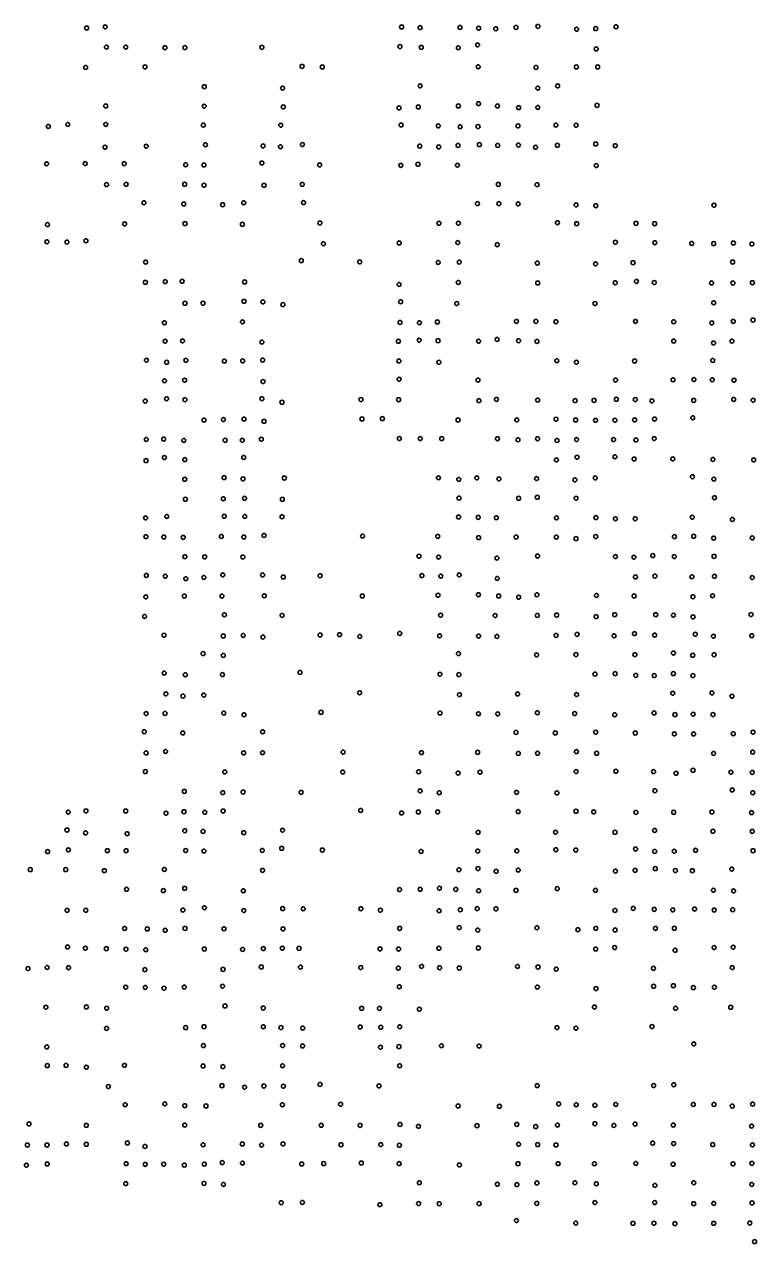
# Model space of a CAD drawing. Extents: x 20503438 to 20508873, y 7964251 to 7984667.
# Drawn here: x 20505338 to 20505706, y 7969612 to 7970224 of the extents above; entities that cross this region are included whole.
import ezdxf

# ---------------------------------------------------------------- set-up
doc = ezdxf.new("R2010")
doc.units = 0
doc.layers.add('SurSurveyPoints', color=7, linetype='Continuous')

msp = doc.modelspace()

# ---------------------------------------------------------------- linework, layer by layer
at = {"layer": 'SurSurveyPoints'}
for centre in [(20505368.88, 7970222.22), (20505378.21, 7970222.81), (20505527.23, 7970222.77), (20505536.54, 7970222.42), (20505556.61, 7970222.51), (20505565.96, 7970222.13), (20505574.57, 7970221.89), (20505584.73, 7970222.52), (20505595.75, 7970223.06), (20505615.19, 7970221.63), (20505624.82, 7970221.93), (20505634.99, 7970222.85), (20505378.85, 7970212.62), (20505388.58, 7970212.62), (20505408.2, 7970212.33), (20505418.26, 7970212.37), (20505456.99, 7970212.5), (20505526.41, 7970212.9), (20505537.14, 7970212.5), (20505555.69, 7970212.28), (20505565.41, 7970213.77), (20505625.05, 7970211.72), (20505477.17, 7970202.97), (20505368.39, 7970202.4), (20505398.22, 7970202.71), (20505487.34, 7970202.65), (20505565.74, 7970202.74), (20505594.8, 7970202.43), (20505615.08, 7970202.65), (20505625.8, 7970202.68), (20505428.04, 7970192.73), (20505467.39, 7970192.02), (20505536.56, 7970193.17), (20505595.71, 7970192.03), (20505605.68, 7970193.16), (20505378.49, 7970183.06), (20505427.98, 7970182.94), (20505467.75, 7970182.59), (20505525.95, 7970182.12), (20505535.64, 7970182.57), (20505555.76, 7970183.07), (20505565.89, 7970184.22), (20505575.42, 7970183.07), (20505586.05, 7970182.21), (20505595.69, 7970182.32), (20505625.48, 7970183.38), (20505349.59, 7970172.77), (20505359.4, 7970173.77), (20505378.52, 7970173.8), (20505427.55, 7970173.46), (20505466.48, 7970173.41), (20505526.98, 7970173.52), (20505545.64, 7970173.06), (20505556.67, 7970172.61), (20505565.65, 7970172.72), (20505585.71, 7970173.06), (20505604.79, 7970173.45), (20505614.95, 7970173.38), (20505378.11, 7970162.35), (20505398.83, 7970162.86), (20505428.6, 7970163.57), (20505457.59, 7970163.02), (20505466.34, 7970162.58), (20505477.37, 7970163.68), (20505536.32, 7970162.88), (20505545.89, 7970162.51), (20505555.61, 7970163.21), (20505566.34, 7970163.64), (20505575.54, 7970163.21), (20505585.96, 7970163.41), (20505594.59, 7970162.3), (20505605.54, 7970163.31), (20505624.82, 7970163.99), (20505634.62, 7970163.09), (20505348.73, 7970154), (20505368.14, 7970154.12), (20505387.79, 7970154.06), (20505456.96, 7970154.41), (20505418.66, 7970153.53), (20505427.8, 7970153.44), (20505486.02, 7970153.46), (20505526.84, 7970153.23), (20505535.44, 7970153.76), (20505555.3, 7970153.28), (20505625.09, 7970153.12), (20505378.9, 7970143.55), (20505388.71, 7970143.7), (20505418.16, 7970143.72), (20505427.87, 7970143.26), (20505458.07, 7970143.19), (20505477.28, 7970143.67), (20505575.85, 7970143.69), (20505595.34, 7970143.53), (20505397.67, 7970134.43), (20505417.74, 7970133.8), (20505437.25, 7970133.46), (20505447.86, 7970134.44), (20505477.93, 7970134.5), (20505565.35, 7970134), (20505576.12, 7970134), (20505585.83, 7970133.86), (20505614.98, 7970133.39), (20505624.87, 7970132.95), (20505684.25, 7970133.19), (20505349.16, 7970123.45), (20505387.98, 7970123.82), (20505418.34, 7970123.93), (20505447.17, 7970123.62), (20505486.13, 7970124.29), (20505545.95, 7970124.11), (20505555.76, 7970124.15), (20505605.58, 7970124.4), (20505615.27, 7970123.9), (20505645.09, 7970124.08), (20505654.43, 7970123.9), (20505348.91, 7970114.82), (20505358.96, 7970114.66), (20505368.52, 7970115.32), (20505487.92, 7970113.82), (20505526.02, 7970114.24), (20505555.49, 7970114.43), (20505575.29, 7970113.36), (20505634.7, 7970114.61), (20505654.54, 7970114.38), (20505673.09, 7970113.99), (20505684.12, 7970113.92), (20505694.03, 7970114.19), (20505703.31, 7970113.72), (20505476.79, 7970105.38), (20505398.54, 7970104.6), (20505506.18, 7970104.75), (20505545.62, 7970104.44), (20505556.2, 7970104.61), (20505595.45, 7970104.13), (20505624.73, 7970103.74), (20505643.57, 7970104.32), (20505693.66, 7970104.66), (20505398.4, 7970094.46), (20505408.37, 7970094.83), (20505416.88, 7970094.97), (20505448.32, 7970094.66), (20505525.98, 7970093.4), (20505555.73, 7970094.41), (20505595.67, 7970094.16), (20505634.64, 7970094.26), (20505645.28, 7970094.93), (20505654.26, 7970094.33), (20505683.05, 7970094.16), (20505693.8, 7970094.09), (20505703.57, 7970094.27), (20505418.32, 7970083.94), (20505427.4, 7970083.95), (20505447.96, 7970084.91), (20505457.5, 7970084.62), (20505467.55, 7970083.27), (20505526.72, 7970084.67), (20505554.96, 7970083.78), (20505624.45, 7970083.82), (20505684.15, 7970084.17), (20505447.22, 7970074.61), (20505545.22, 7970074.54), (20505584.99, 7970074.86), (20505594.75, 7970074.86), (20505604.78, 7970074.68), (20505644.82, 7970074.83), (20505664.02, 7970074.65), (20505693.95, 7970074.84), (20505703.89, 7970075.52), (20505407.97, 7970074.14), (20505526.43, 7970074.28), (20505536.18, 7970074.13), (20505683.16, 7970074.1), (20505408.35, 7970064.87), (20505417.09, 7970065.06), (20505456.97, 7970064.4), (20505525.59, 7970064.85), (20505536.06, 7970065.38), (20505545.54, 7970065.13), (20505565.92, 7970064.9), (20505575.24, 7970065.74), (20505586.03, 7970065.13), (20505595.29, 7970064.78), (20505664.02, 7970064.91), (20505684.04, 7970063.98), (20505693.26, 7970064.94), (20505398.95, 7970055.34), (20505409.08, 7970054.3), (20505418.78, 7970055.27), (20505438.13, 7970054.86), (20505447.32, 7970055), (20505457.38, 7970055.39), (20505525.84, 7970054.97), (20505545.98, 7970054.28), (20505605.26, 7970055.05), (20505615.11, 7970054.32), (20505644.38, 7970054.91), (20505683.67, 7970055.22), (20505408.05, 7970045), (20505418.14, 7970045.3), (20505457.56, 7970044.61), (20505526, 7970045.78), (20505565.61, 7970045.31), (20505634.81, 7970045.34), (20505663.7, 7970045.5), (20505674.19, 7970045.63), (20505683.4, 7970045.52), (20505694.35, 7970045.29), (20505398.34, 7970034.79), (20505409.06, 7970035.96), (20505418.28, 7970035.5), (20505456.97, 7970035.99), (20505467.09, 7970034.2), (20505506.84, 7970035.55), (20505525.73, 7970035.48), (20505566.08, 7970035.03), (20505574.91, 7970035.67), (20505595.61, 7970035.27), (20505614.47, 7970035.04), (20505623.99, 7970035.15), (20505635.18, 7970035.69), (20505644.71, 7970035.56), (20505653.04, 7970034.92), (20505674.08, 7970035.14), (20505694.2, 7970035.61), (20505703.95, 7970035.25), (20505437.64, 7970025.54), (20505448, 7970025.72), (20505507.28, 7970025.81), (20505517.56, 7970025.98), (20505585.15, 7970025.34), (20505604.85, 7970025.69), (20505614.71, 7970025.32), (20505644.38, 7970025.35), (20505654.4, 7970025.77), (20505673.62, 7970026.39), (20505427.91, 7970025.22), (20505458.04, 7970024.62), (20505555.59, 7970025.26), (20505624.72, 7970025.13), (20505634.47, 7970025.17), (20505398.81, 7970015.51), (20505407.6, 7970015.68), (20505417.72, 7970015.02), (20505438.49, 7970015.11), (20505447.09, 7970015.12), (20505456.7, 7970015.66), (20505526.09, 7970015.99), (20505536.6, 7970015.99), (20505547.38, 7970015.95), (20505575.42, 7970015.88), (20505585.73, 7970015.34), (20505595.59, 7970015.89), (20505605.39, 7970015), (20505615.18, 7970015.48), (20505633.79, 7970015.42), (20505644.99, 7970015.26), (20505654.21, 7970015.99), (20505398.72, 7970004.87), (20505407.97, 7970006.44), (20505418.24, 7970005.38), (20505447.83, 7970006.47), (20505605.06, 7970005.25), (20505615.44, 7970006.62), (20505634.44, 7970006.79), (20505644.12, 7970005.7), (20505663.57, 7970005.74), (20505683.73, 7970005.45), (20505704.23, 7970005.28), (20505418.19, 7969995.49), (20505438, 7969996.34), (20505447.49, 7969995.72), (20505468.28, 7969996.14), (20505545.75, 7969996.28), (20505555.98, 7969995.44), (20505565.02, 7969996.21), (20505576.15, 7969995.72), (20505595.07, 7969995.86), (20505614.34, 7969995.23), (20505624.58, 7969996.21), (20505673.43, 7969996.8), (20505684.19, 7969995.59), (20505418.52, 7969985.45), (20505437.59, 7969985.71), (20505448.26, 7969985.95), (20505467.26, 7969985.44), (20505556.05, 7969986.03), (20505586.08, 7969985.97), (20505595.43, 7969986.46), (20505614.98, 7969986), (20505684.52, 7969986.24), (20505409.19, 7969976.83), (20505438.03, 7969976.91), (20505448.4, 7969976.84), (20505467.1, 7969976.67), (20505555.84, 7969976.57), (20505565.74, 7969976.36), (20505673.35, 7969976.46), (20505398.49, 7969976.12), (20505574.85, 7969976.16), (20505605.09, 7969976.11), (20505624.88, 7969976.25), (20505634.76, 7969975.68), (20505644.69, 7969975.7), (20505693.52, 7969975.34), (20505398.64, 7969966.68), (20505407.67, 7969966.5), (20505417.43, 7969966.32), (20505436.6, 7969966.78), (20505447.9, 7969966.48), (20505458.07, 7969967.27), (20505507.58, 7969966.94), (20505545.43, 7969966.84), (20505565.96, 7969966.18), (20505584.79, 7969966.5), (20505605.05, 7969966.45), (20505614.88, 7969965.7), (20505624.82, 7969966.72), (20505664.39, 7969966.71), (20505674.08, 7969966.88), (20505684.09, 7969965.95), (20505703.51, 7969966.05), (20505418.26, 7969956.63), (20505428.22, 7969956.52), (20505447.44, 7969956.46), (20505535.94, 7969956.88), (20505545.78, 7969956.42), (20505575.13, 7969955.9), (20505595.59, 7969956.94), (20505634.76, 7969956.71), (20505644.01, 7969956.37), (20505653.53, 7969957.16), (20505664.3, 7969956.7), (20505684.32, 7969956.79), (20505398.89, 7969947.18), (20505408.4, 7969946.81), (20505427.8, 7969946.18), (20505437.34, 7969947.46), (20505457.33, 7969947.44), (20505467.74, 7969946.38), (20505486.24, 7969947.07), (20505537.42, 7969947.11), (20505546.95, 7969946.84), (20505556.19, 7969947.47), (20505575.29, 7969945.69), (20505644.81, 7969946.45), (20505654.58, 7969946.87), (20505673.17, 7969946.53), (20505684.51, 7969946.76), (20505703.5, 7969946.15), (20505418.74, 7969945.54), (20505398.63, 7969936.44), (20505417.98, 7969936.81), (20505436.85, 7969936.8), (20505458.18, 7969936.96), (20505507.48, 7969936.85), (20505545.55, 7969937.26), (20505565.87, 7969937.53), (20505576.04, 7969936.84), (20505586.08, 7969936.26), (20505595.25, 7969937.49), (20505625.21, 7969937.15), (20505644.14, 7969936.9), (20505673.69, 7969936.5), (20505683.55, 7969936.99), (20505438.12, 7969927.44), (20505634.38, 7969927.47), (20505654.99, 7969927.48), (20505702.9, 7969927.56), (20505397.98, 7969926.6), (20505467.15, 7969927.12), (20505546.86, 7969927.21), (20505574.26, 7969927.06), (20505595.46, 7969927.08), (20505605.16, 7969927.29), (20505625.04, 7969926.51), (20505663.88, 7969927.22), (20505673.74, 7969926.36), (20505407.76, 7969917.17), (20505437.57, 7969916.76), (20505447.6, 7969917.04), (20505457.5, 7969916.2), (20505486.24, 7969917.25), (20505496.02, 7969917.44), (20505506.2, 7969916.54), (20505526.28, 7969918.07), (20505546.31, 7969916.86), (20505565.92, 7969916.73), (20505575.15, 7969916.55), (20505604.9, 7969917.07), (20505615.45, 7969917.58), (20505634.06, 7969916.86), (20505644.31, 7969917.97), (20505654.43, 7969917.22), (20505674.87, 7969917.66), (20505684.03, 7969916.68), (20505703.28, 7969916.91), (20505427.42, 7969907.91), (20505437.58, 7969907.02), (20505555.79, 7969907.92), (20505595.08, 7969907.29), (20505614.9, 7969907.44), (20505644.53, 7969907.4), (20505663.88, 7969908.21), (20505673.58, 7969907.07), (20505684.34, 7969907.37), (20505407.87, 7969898.11), (20505418.48, 7969897.31), (20505437.14, 7969897.38), (20505476.16, 7969898.45), (20505546.46, 7969897.57), (20505556.04, 7969897.36), (20505624.43, 7969897.61), (20505634.58, 7969897.88), (20505644.95, 7969896.98), (20505654.25, 7969896.88), (20505663.86, 7969897.87), (20505673.68, 7969896.88), (20505408.71, 7969887.71), (20505417.3, 7969886.58), (20505427.76, 7969887.08), (20505506.13, 7969888.24), (20505556.3, 7969887.3), (20505585.52, 7969887.64), (20505615.16, 7969887.35), (20505663.57, 7969888.01), (20505683.23, 7969888.22), (20505693.29, 7969886.53), (20505486.74, 7969878.46), (20505398.79, 7969877.83), (20505408.29, 7969877.88), (20505437.82, 7969878.03), (20505447.99, 7969877.17), (20505546.53, 7969878.02), (20505565.86, 7969877.7), (20505575.57, 7969877.66), (20505595.47, 7969878.2), (20505614.27, 7969877.83), (20505634.36, 7969877.21), (20505654.2, 7969878.1), (20505664.66, 7969877.27), (20505673.8, 7969877.49), (20505683.76, 7969877.32), (20505397.84, 7969868.7), (20505417.2, 7969868.06), (20505457.37, 7969868.64), (20505584.77, 7969868.33), (20505604.51, 7969868.06), (20505624.82, 7969868.43), (20505644.73, 7969868.02), (20505664.38, 7969867.6), (20505673.98, 7969867.56), (20505693.97, 7969867.66), (20505703.93, 7969868.43), (20505398.77, 7969858.01), (20505408.55, 7969858.76), (20505447.79, 7969858.05), (20505457.31, 7969858.11), (20505497.82, 7969858.43), (20505537.22, 7969858.16), (20505565.45, 7969858.34), (20505585.89, 7969857.75), (20505595.56, 7969857.85), (20505615.13, 7969858.69), (20505625.29, 7969857.85), (20505684.08, 7969857.76), (20505703.73, 7969858.42), (20505398.42, 7969848.64), (20505438.32, 7969848.49), (20505497.64, 7969848.38), (20505535.8, 7969848.57), (20505555.63, 7969847.9), (20505566.63, 7969848.34), (20505614.97, 7969848.69), (20505634.96, 7969848.79), (20505653.9, 7969848.62), (20505665.25, 7969847.78), (20505673.71, 7969849.29), (20505692.77, 7969848.33), (20505703.52, 7969848.23), (20505417.99, 7969838.71), (20505437.32, 7969838.06), (20505447.54, 7969838.38), (20505476.73, 7969838.22), (20505536.56, 7969838.95), (20505546.19, 7969838.01), (20505585.02, 7969838.22), (20505605.3, 7969837.95), (20505654.58, 7969839.06), (20505693.42, 7969839.42), (20505703.77, 7969838.03), (20505359.61, 7969828.27), (20505368.56, 7969828.93), (20505388.53, 7969828.84), (20505408.78, 7969827.72), (20505417.81, 7969828.49), (20505428.26, 7969828.18), (20505437.5, 7969828.83), (20505506.61, 7969829.12), (20505527.2, 7969827.85), (20505535.65, 7969828.37), (20505545.36, 7969828.41), (20505585.83, 7969828.54), (20505614.92, 7969828.71), (20505623.8, 7969828.41), (20505645.03, 7969828.17), (20505664.01, 7969828.19), (20505683.24, 7969828.34), (20505703.15, 7969828.05), (20505358.97, 7969819.3), (20505368.34, 7969817.82), (20505389.23, 7969817.45), (20505418.2, 7969818.94), (20505427.4, 7969818.59), (20505447.83, 7969817.95), (20505467.37, 7969819.2), (20505565.68, 7969818.13), (20505604.61, 7969818.21), (20505634.54, 7969818.14), (20505654.45, 7969819.08), (20505683.72, 7969818.66), (20505703.49, 7969818.6), (20505349.26, 7969808.43), (20505359.71, 7969809.34), (20505379.3, 7969808.92), (20505388.74, 7969808.9), (20505418.67, 7969808.99), (20505427.82, 7969808.68), (20505457.17, 7969809.03), (20505466.93, 7969810.1), (20505487.39, 7969809.24), (20505537.04, 7969808.54), (20505565.52, 7969808.71), (20505585.13, 7969808.8), (20505604.76, 7969809.42), (20505614.8, 7969809.23), (20505644.83, 7969809.73), (20505654.49, 7969808.54), (20505664.28, 7969808.63), (20505674.99, 7969809.12), (20505703.9, 7969808.91), (20505340.55, 7969799.4), (20505358.37, 7969799.4), (20505377.78, 7969798.88), (20505407.96, 7969799.49), (20505457.31, 7969799.01), (20505556.01, 7969799.33), (20505565.64, 7969799.96), (20505585.85, 7969799.13), (20505634.74, 7969798.66), (20505644.65, 7969799.02), (20505654.78, 7969799.89), (20505664.86, 7969798.92), (20505673.42, 7969798.86), (20505693.22, 7969799.63), (20505574.76, 7969798.56), (20505388.92, 7969789.53), (20505407.47, 7969788.86), (20505418.16, 7969790), (20505447.63, 7969788.77), (20505526.2, 7969789.36), (20505536.57, 7969789.53), (20505546.25, 7969790.07), (20505554.45, 7969789.46), (20505565.94, 7969788.79), (20505584.77, 7969788.97), (20505605.47, 7969789.86), (20505624.68, 7969789), (20505683.99, 7969789.07), (20505694.12, 7969788.73), (20505359.08, 7969778.92), (20505368.43, 7969778.96), (20505417.27, 7969779.06), (20505428.1, 7969780.24), (20505447.88, 7969778.85), (20505467.43, 7969779.79), (20505477.75, 7969779.71), (20505506.75, 7969779.75), (20505516.54, 7969778.99), (20505546.09, 7969778.71), (20505556.72, 7969779.21), (20505565.26, 7969779.8), (20505574.66, 7969779.7), (20505634.48, 7969778.9), (20505643.69, 7969779.93), (20505654.23, 7969779.44), (20505663.55, 7969779.18), (20505674.5, 7969779.58), (20505684.37, 7969779.1), (20505693.7, 7969779.24), (20505387.96, 7969769.82), (20505399.37, 7969769.59), (20505408.37, 7969768.91), (20505418.32, 7969769.88), (20505437.93, 7969769.66), (20505467.57, 7969769.64), (20505526.22, 7969769.87), (20505556.2, 7969770.27), (20505565.52, 7969769.02), (20505595.26, 7969770.19), (20505615.84, 7969769.2), (20505624.87, 7969769.9), (20505634.57, 7969769.08), (20505654.87, 7969769.88), (20505664.34, 7969769.92), (20505359.27, 7969760.55), (20505368.23, 7969759.92), (20505378.76, 7969759.68), (20505388.64, 7969759.4), (20505398.63, 7969759.11), (20505428.04, 7969759.49), (20505447.29, 7969759.3), (20505457.68, 7969759.76), (20505467.23, 7969759.91), (20505475.67, 7969759.83), (20505516.37, 7969759.6), (20505525.7, 7969759.5), (20505545.95, 7969759.88), (20505565.82, 7969760.05), (20505624.8, 7969759.45), (20505634.33, 7969760.25), (20505664.73, 7969758.88), (20505684.34, 7969760.25), (20505693.91, 7969760.42), (20505339.4, 7969749.68), (20505349.03, 7969750.25), (20505359.78, 7969750.13), (20505456.68, 7969750.5), (20505476.39, 7969750.4), (20505506.71, 7969750.19), (20505525.58, 7969749.93), (20505537.27, 7969750.77), (20505546.31, 7969750.11), (20505556.23, 7969749.94), (20505585.47, 7969750.75), (20505595.77, 7969750.46), (20505653.86, 7969749.83), (20505693.43, 7969750.19), (20505398.14, 7969749.17), (20505437.45, 7969749.27), (20505604.97, 7969749.4), (20505388.53, 7969740.31), (20505398.34, 7969740.18), (20505407.79, 7969739.81), (20505417.95, 7969740.35), (20505437.19, 7969740.84), (20505526.06, 7969740.53), (20505595.49, 7969740.39), (20505624.93, 7969739.66), (20505653.93, 7969740.8), (20505663.86, 7969741.09), (20505673.91, 7969740.12), (20505684.47, 7969740.3), (20505348.38, 7969730.26), (20505368.76, 7969730.4), (20505378.95, 7969729.78), (20505438.42, 7969730.9), (20505457.67, 7969729.86), (20505507.12, 7969729.7), (20505516.07, 7969729.69), (20505536.16, 7969729.29), (20505624.18, 7969730.37), (20505664.97, 7969729.72), (20505692.69, 7969730.24), (20505378.88, 7969719.64), (20505418.64, 7969720.03), (20505427.86, 7969720.49), (20505457.69, 7969720.43), (20505466.56, 7969720.05), (20505477.51, 7969719.78), (20505506.4, 7969720.33), (20505516.78, 7969720.17), (20505526.3, 7969720.43), (20505605.29, 7969720.04), (20505614.86, 7969719.74), (20505653.14, 7969720.56), (20505348.83, 7969710.32), (20505427.61, 7969710.97), (20505467.4, 7969711), (20505477.43, 7969710.8), (20505516.61, 7969710.19), (20505525.91, 7969710.48), (20505547.26, 7969710.89), (20505566.22, 7969710.74), (20505674.13, 7969711.85), (20505349.09, 7969700.92), (20505358.52, 7969701.02), (20505387.91, 7969701.07), (20505427.46, 7969700.76), (20505467.35, 7969700.85), (20505526.22, 7969700.85), (20505368.7, 7969700.13), (20505437.36, 7969700.44), (20505379.8, 7969690.41), (20505436.91, 7969690.85), (20505448.25, 7969690.1), (20505458, 7969690.68), (20505467.79, 7969690.56), (20505486.21, 7969691.49), (20505515.9, 7969690.75), (20505595.41, 7969690.88), (20505653.93, 7969690.92), (20505664.06, 7969691.33), (20505388.25, 7969681.26), (20505408.19, 7969681.69), (20505418.23, 7969680.8), (20505428.86, 7969680.66), (20505467.29, 7969681.27), (20505496.57, 7969681.53), (20505555.64, 7969680.65), (20505576.38, 7969680.49), (20505606.2, 7969681.71), (20505615, 7969681.26), (20505624.38, 7969680.99), (20505634.93, 7969681.43), (20505673.88, 7969681.41), (20505684.25, 7969681.4), (20505693.48, 7969680.6), (20505703.69, 7969681.59), (20505339.87, 7969671.65), (20505368.72, 7969670.93), (20505418.19, 7969671.04), (20505456.38, 7969670.91), (20505486.81, 7969670.95), (20505506.39, 7969670.92), (20505526.45, 7969671.35), (20505535.72, 7969670.43), (20505565.1, 7969670.74), (20505585.13, 7969671.41), (20505594.64, 7969670.29), (20505605.59, 7969671.04), (20505624.41, 7969671.73), (20505633.96, 7969670.86), (20505644.62, 7969671.54), (20505663.83, 7969671.03), (20505703.17, 7969670.53), (20505339.09, 7969661.03), (20505348.97, 7969661.02), (20505358.74, 7969661.56), (20505368.69, 7969661.39), (20505389.36, 7969662.07), (20505398.2, 7969660.32), (20505427.45, 7969661.16), (20505447.12, 7969661.56), (20505456.79, 7969660.97), (20505467.58, 7969661.61), (20505496.74, 7969661.2), (20505516.77, 7969661.26), (20505526.11, 7969660.89), (20505586.04, 7969661.45), (20505595.63, 7969661.24), (20505604.82, 7969661.05), (20505653.42, 7969661.97), (20505664, 7969661.78), (20505683.64, 7969661.25), (20505703.62, 7969661.09), (20505388.75, 7969651.67), (20505437.06, 7969652.18), (20505447.22, 7969651.94), (20505488.05, 7969651.69), (20505506.97, 7969651.99), (20505525.99, 7969651.68), (20505585.73, 7969651.65), (20505605.93, 7969651.67), (20505644.97, 7969651.76), (20505703.34, 7969651.81), (20505338.57, 7969650.88), (20505349.04, 7969651.53), (20505398.31, 7969651.3), (20505407.63, 7969651.41), (20505417.96, 7969650.95), (20505428.02, 7969651.44), (20505477.01, 7969651.5), (20505556.28, 7969651.05), (20505624.13, 7969651.62), (20505663.75, 7969651.34), (20505693.81, 7969651.58), (20505388.57, 7969641.63), (20505427.87, 7969641.73), (20505437.67, 7969641.22), (20505536.14, 7969642.06), (20505575.37, 7969641.35), (20505585.17, 7969641.13), (20505595.24, 7969641.98), (20505614.36, 7969642.06), (20505625.13, 7969641.56), (20505654.56, 7969640.74), (20505674.11, 7969642.08), (20505703.26, 7969641.24), (20505466.72, 7969632.05), (20505477.35, 7969632.19), (20505516.3, 7969631.07), (20505535.8, 7969631.62), (20505546.15, 7969631.56), (20505566.19, 7969631.58), (20505595.17, 7969631.73), (20505624.4, 7969632.15), (20505654.5, 7969632.15), (20505674.09, 7969631.55), (20505684.16, 7969631.67), (20505703.42, 7969631.96), (20505584.97, 7969623.1), (20505614.82, 7969621.79), (20505643.54, 7969621.69), (20505654.09, 7969621.75), (20505664.62, 7969621.52), (20505684.15, 7969621.69), (20505702.29, 7969621.83), (20505704.72, 7969612.5)]:
    msp.add_circle(centre, 1, dxfattribs=at)

doc.saveas('drawing.dxf')
